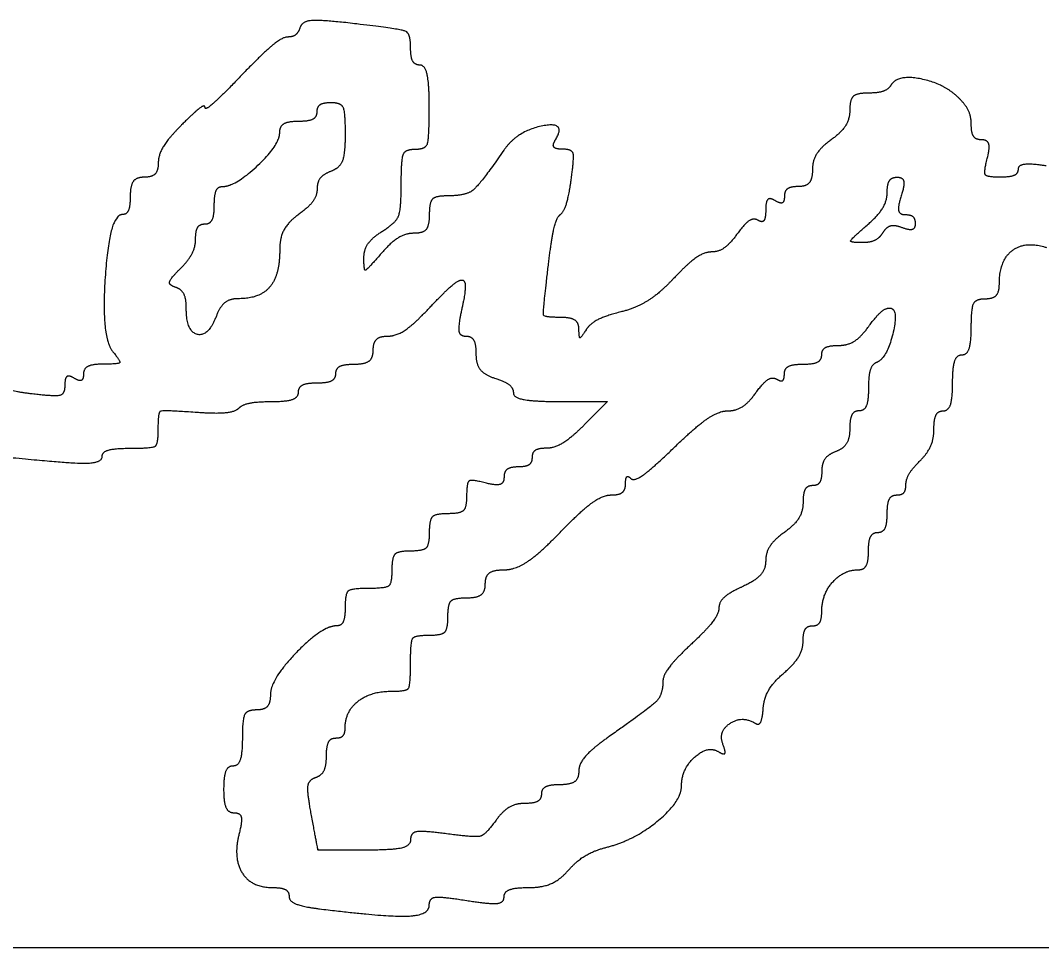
# Model space of a CAD drawing. Extents: x -3.3 to 34, y 0 to 56.8.
# Drawn here: x 26.5003 to 26.7625, y 8.9262 to 9.1643 of the extents above; entities that cross this region are included whole.
import ezdxf

# ---------------------------------------------------------------- set-up
doc = ezdxf.new("R2010")
doc.units = 0
doc.layers.add('SH_Data', color=7, linetype='Continuous')
doc.layers.add('SH_Major_Grid_Line', color=7, linetype='Continuous')

msp = doc.modelspace()

# ---------------------------------------------------------------- linework, layer by layer
at = {"layer": 'SH_Data'}
msp.add_line((24.52788, 8.92624), (28.02788, 8.92624), dxfattribs=at)
at = {"layer": 'SH_Major_Grid_Line'}
msp.add_line((26.57705, 8.93619), (26.57706, 8.93619), dxfattribs=at)
msp.add_lwpolyline([(26.63896, 9.06645), (26.65107, 9.06645), (26.64507, 9.06045)], dxfattribs=at)
for points in [[(26.58669, 9.16341), (26.5779, 9.16445), (26.57261, 9.16413), (26.57209, 9.16254)], [(26.60046, 9.15732), (26.60046, 9.16098), (26.59794, 9.16209), (26.58669, 9.16341)], [(26.57209, 9.16254), (26.57163, 9.16117), (26.57018, 9.16005), (26.56887, 9.16005)], [(26.56887, 9.16005), (26.56755, 9.16005), (26.56224, 9.15565), (26.55707, 9.15026)], [(26.60286, 9.15285), (26.60154, 9.15285), (26.60046, 9.15487), (26.60046, 9.15732)], [(26.60526, 9.14205), (26.60526, 9.14799), (26.60418, 9.15285), (26.60286, 9.15285)], [(26.55707, 9.15026), (26.55189, 9.14487), (26.54766, 9.14114), (26.54766, 9.14197)], [(26.72386, 9.14773), (26.72315, 9.14659), (26.72048, 9.14565), (26.71791, 9.14565)], [(26.74141, 9.14424), (26.73756, 9.14809), (26.72556, 9.15048), (26.72386, 9.14773)], [(26.71791, 9.14565), (26.71505, 9.14565), (26.71326, 9.14401), (26.71326, 9.14138)], [(26.54766, 9.14197), (26.54766, 9.1428), (26.54496, 9.14077), (26.54166, 9.13747)], [(26.57645, 9.14085), (26.57645, 9.14217), (26.57807, 9.14325), (26.58005, 9.14325)], [(26.58005, 9.14325), (26.58255, 9.14325), (26.58365, 9.14075), (26.58365, 9.13511)], [(26.74446, 9.13743), (26.74446, 9.1395), (26.74309, 9.14257), (26.74141, 9.14424)], [(26.57165, 9.13845), (26.57429, 9.13845), (26.57645, 9.13953), (26.57645, 9.14085)], [(26.60166, 9.13125), (26.60432, 9.13125), (26.60526, 9.13405), (26.60526, 9.14205)], [(26.71326, 9.14138), (26.71326, 9.13904), (26.7111, 9.13556), (26.70846, 9.13365)], [(26.54166, 9.13747), (26.53836, 9.13417), (26.53566, 9.1298), (26.53566, 9.12776)], [(26.56685, 9.13553), (26.56685, 9.13714), (26.56901, 9.13845), (26.57165, 9.13845)], [(26.63766, 9.13365), (26.64065, 9.1385), (26.62781, 9.1359), (26.62439, 9.13096)], [(26.74714, 9.13365), (26.74566, 9.13365), (26.74446, 9.13535), (26.74446, 9.13743)], [(26.55208, 9.12165), (26.55543, 9.12165), (26.56685, 9.13239), (26.56685, 9.13553)], [(26.58365, 9.13511), (26.58365, 9.13009), (26.58228, 9.12644), (26.58005, 9.12559)], [(26.6395, 9.13125), (26.63767, 9.13125), (26.63684, 9.13233), (26.63766, 9.13365)], [(26.70846, 9.13365), (26.70582, 9.13175), (26.70366, 9.12827), (26.70366, 9.12592)], [(26.74856, 9.12885), (26.74926, 9.13154), (26.74863, 9.13365), (26.74714, 9.13365)], [(26.59806, 9.12223), (26.59806, 9.12865), (26.59909, 9.13125), (26.60166, 9.13125)], [(26.62439, 9.13096), (26.61831, 9.1222), (26.61467, 9.11925), (26.60988, 9.11925)], [(26.64171, 9.12345), (26.64251, 9.12904), (26.64188, 9.13125), (26.6395, 9.13125)], [(26.53566, 9.12776), (26.53566, 9.12572), (26.53404, 9.12405), (26.53206, 9.12405)], [(26.75188, 9.12405), (26.74849, 9.12405), (26.74763, 9.12529), (26.74856, 9.12885)], [(26.76366, 9.12697), (26.7597, 9.12755), (26.75646, 9.12713), (26.75646, 9.12604)], [(26.53206, 9.12405), (26.53006, 9.12405), (26.52846, 9.12192), (26.52846, 9.11925)], [(26.58005, 9.12559), (26.57807, 9.12483), (26.57645, 9.12279), (26.57645, 9.12106)], [(26.70366, 9.12592), (26.70366, 9.12358), (26.70204, 9.12165), (26.70006, 9.12165)], [(26.72285, 9.12014), (26.72285, 9.12229), (26.72401, 9.12405), (26.72542, 9.12405)], [(26.72542, 9.12405), (26.72689, 9.12405), (26.72733, 9.12201), (26.72645, 9.11925)], [(26.75646, 9.12604), (26.75646, 9.12495), (26.7544, 9.12405), (26.75188, 9.12405)], [(26.55005, 9.11685), (26.55005, 9.11949), (26.55097, 9.12165), (26.55208, 9.12165)], [(26.59326, 9.11021), (26.59667, 9.11235), (26.59806, 9.11581), (26.59806, 9.12223)], [(26.63889, 9.11445), (26.63983, 9.11511), (26.6411, 9.11916), (26.64171, 9.12345)], [(26.70006, 9.12165), (26.69808, 9.12165), (26.69646, 9.12051), (26.69646, 9.11911)], [(26.52846, 9.11925), (26.52846, 9.11661), (26.52753, 9.11445), (26.5264, 9.11445)], [(26.57645, 9.12106), (26.57645, 9.11933), (26.57429, 9.11636), (26.57165, 9.11445)], [(26.60988, 9.11925), (26.60686, 9.11925), (26.60526, 9.1176), (26.60526, 9.11445)], [(26.69406, 9.11805), (26.69274, 9.11887), (26.69166, 9.11779), (26.69166, 9.11565)], [(26.69646, 9.11911), (26.69646, 9.11771), (26.69538, 9.11724), (26.69406, 9.11805)], [(26.71769, 9.11174), (26.72053, 9.1142), (26.72285, 9.11798), (26.72285, 9.12014)], [(26.72645, 9.11925), (26.72558, 9.1165), (26.72602, 9.11445), (26.72749, 9.11445)], [(26.54765, 9.11205), (26.54897, 9.11205), (26.55005, 9.11421), (26.55005, 9.11685)], [(26.5264, 9.11445), (26.52311, 9.11445), (26.52096, 9.08291), (26.524, 9.07924)], [(26.57165, 9.11445), (26.56901, 9.11255), (26.56685, 9.10846), (26.56685, 9.10535)], [(26.60526, 9.11445), (26.60526, 9.11161), (26.60366, 9.10965), (26.60134, 9.10965)], [(26.63574, 9.10065), (26.63654, 9.10758), (26.63796, 9.11379), (26.63889, 9.11445)], [(26.68969, 9.11298), (26.68861, 9.11365), (26.68622, 9.1121), (26.68436, 9.10953)], [(26.69166, 9.11565), (26.69166, 9.11352), (26.69077, 9.11232), (26.68969, 9.11298)], [(26.72749, 9.11445), (26.7289, 9.11445), (26.73005, 9.11341), (26.73005, 9.11213)], [(26.54525, 9.10828), (26.54525, 9.11036), (26.54633, 9.11205), (26.54765, 9.11205)], [(26.71635, 9.10725), (26.71332, 9.10725), (26.71361, 9.1082), (26.71769, 9.11174)], [(26.7267, 9.11109), (26.72485, 9.1118), (26.72263, 9.11123), (26.72176, 9.10982)], [(26.73005, 9.11213), (26.73005, 9.11085), (26.72854, 9.11038), (26.7267, 9.11109)], [(26.54133, 9.10059), (26.54349, 9.10275), (26.54525, 9.10621), (26.54525, 9.10828)], [(26.58846, 9.10327), (26.58846, 9.10544), (26.59062, 9.10856), (26.59326, 9.11021)], [(26.60134, 9.10965), (26.59918, 9.10965), (26.5954, 9.10733), (26.59294, 9.10449)], [(26.68436, 9.10953), (26.68251, 9.10696), (26.67951, 9.10485), (26.67769, 9.10485)], [(26.72176, 9.10982), (26.72088, 9.10841), (26.71845, 9.10725), (26.71635, 9.10725)], [(26.56685, 9.10535), (26.56685, 9.09884), (26.56173, 9.09285), (26.55615, 9.09285)], [(26.75166, 9.09663), (26.75166, 9.10266), (26.75825, 9.10777), (26.76379, 9.10601)], [(26.59294, 9.10449), (26.58927, 9.10026), (26.58846, 9.10004), (26.58846, 9.10327)], [(26.67769, 9.10485), (26.67587, 9.10485), (26.67152, 9.1018), (26.66802, 9.09806)], [(26.54013, 9.09576), (26.53835, 9.09636), (26.53876, 9.09802), (26.54133, 9.10059)], [(26.63897, 9.08805), (26.63473, 9.08805), (26.63442, 9.08926), (26.63574, 9.10065)], [(26.60526, 9.09045), (26.60896, 9.09441), (26.61271, 9.09765), (26.61361, 9.09765)], [(26.61361, 9.09765), (26.6145, 9.09765), (26.61452, 9.09441), (26.61365, 9.09045)], [(26.66802, 9.09806), (26.66452, 9.09432), (26.65843, 9.09045), (26.65448, 9.08947)], [(26.54285, 9.09045), (26.54285, 9.09287), (26.54163, 9.09526), (26.54013, 9.09576)], [(26.74806, 9.09285), (26.75004, 9.09285), (26.75166, 9.09455), (26.75166, 9.09663)], [(26.55615, 9.09285), (26.55403, 9.09285), (26.55152, 9.09086), (26.55058, 9.08842)], [(26.74446, 9.08565), (26.74446, 9.09045), (26.74566, 9.09285), (26.74806, 9.09285)], [(26.55058, 9.08842), (26.54845, 9.08296), (26.54285, 9.08444), (26.54285, 9.09045)], [(26.59469, 9.08325), (26.5968, 9.08325), (26.60156, 9.08649), (26.60526, 9.09045)], [(26.61365, 9.09045), (26.61266, 9.08592), (26.61303, 9.08325), (26.61466, 9.08325)], [(26.71805, 9.08565), (26.71996, 9.08829), (26.72238, 9.09045), (26.72343, 9.09045)], [(26.72343, 9.09045), (26.72588, 9.09045), (26.72279, 9.07752), (26.72008, 9.07645)], [(26.64369, 9.08505), (26.64367, 9.0867), (26.64155, 9.08805), (26.63897, 9.08805)], [(26.65448, 9.08947), (26.65053, 9.08848), (26.6465, 9.08641), (26.64552, 9.08486)], [(26.64552, 9.08486), (26.64419, 9.08278), (26.64372, 9.08282), (26.64369, 9.08505)], [(26.71032, 9.08085), (26.71267, 9.08085), (26.71615, 9.08301), (26.71805, 9.08565)], [(26.74206, 9.07845), (26.74338, 9.07845), (26.74446, 9.08169), (26.74446, 9.08565)], [(26.59086, 9.07965), (26.59086, 9.08163), (26.59258, 9.08325), (26.59469, 9.08325)], [(26.61466, 9.08325), (26.61609, 9.08325), (26.61725, 9.08117), (26.61725, 9.07862)], [(26.524, 9.07924), (26.52606, 9.07676), (26.52551, 9.07605), (26.52155, 9.07605)], [(26.58606, 9.07605), (26.58872, 9.07605), (26.59086, 9.07765), (26.59086, 9.07965)], [(26.70605, 9.07845), (26.70605, 9.07977), (26.70798, 9.08085), (26.71032, 9.08085)], [(26.61725, 9.07862), (26.61725, 9.07607), (26.61941, 9.07329), (26.62205, 9.07245)], [(26.70125, 9.07605), (26.70389, 9.07605), (26.70605, 9.07713), (26.70605, 9.07845)], [(26.73966, 9.07125), (26.73966, 9.07521), (26.74074, 9.07845), (26.74206, 9.07845)], [(26.52155, 9.07605), (26.51875, 9.07605), (26.51646, 9.07491), (26.51646, 9.07351)], [(26.58126, 9.07365), (26.58126, 9.07497), (26.58342, 9.07605), (26.58606, 9.07605)], [(26.69645, 9.07351), (26.69645, 9.07491), (26.69861, 9.07605), (26.70125, 9.07605)], [(26.72008, 9.07645), (26.71897, 9.07601), (26.71805, 9.07304), (26.71805, 9.06985)], [(26.50326, 9.0684), (26.49864, 9.06894), (26.49486, 9.07034), (26.49486, 9.07152)], [(26.51406, 9.07245), (26.51274, 9.07327), (26.51166, 9.07247), (26.51166, 9.07068)], [(26.51646, 9.07351), (26.51646, 9.07211), (26.51538, 9.07164), (26.51406, 9.07245)], [(26.57166, 9.06885), (26.57166, 9.07017), (26.57382, 9.07125), (26.57646, 9.07125)], [(26.57646, 9.07125), (26.5791, 9.07125), (26.58126, 9.07233), (26.58126, 9.07365)], [(26.62205, 9.07245), (26.62469, 9.07162), (26.62685, 9.06992), (26.62685, 9.06869)], [(26.68916, 9.06873), (26.69101, 9.0713), (26.69341, 9.07285), (26.69449, 9.07218)], [(26.69449, 9.07218), (26.69557, 9.07152), (26.69645, 9.07212), (26.69645, 9.07351)], [(26.73726, 9.06405), (26.73858, 9.06405), (26.73966, 9.06729), (26.73966, 9.07125)], [(26.51166, 9.07068), (26.51166, 9.06837), (26.50921, 9.0677), (26.50326, 9.0684)], [(26.56486, 9.06645), (26.5686, 9.06645), (26.57166, 9.06753), (26.57166, 9.06885)], [(26.62685, 9.06869), (26.62685, 9.06746), (26.6323, 9.06645), (26.63896, 9.06645)], [(26.68181, 9.06405), (26.684, 9.06405), (26.68731, 9.06616), (26.68916, 9.06873)], [(26.71805, 9.06985), (26.71805, 9.06666), (26.71697, 9.06405), (26.71565, 9.06405)], [(26.55635, 9.06475), (26.55729, 9.06569), (26.56112, 9.06645), (26.56486, 9.06645)], [(26.53566, 9.05944), (26.53566, 9.06376), (26.53692, 9.06433), (26.54515, 9.06374)], [(26.54515, 9.06374), (26.55038, 9.06336), (26.55542, 9.06382), (26.55635, 9.06475)], [(26.66815, 9.05465), (26.67347, 9.05982), (26.67962, 9.06405), (26.68181, 9.06405)], [(26.71565, 9.06405), (26.71433, 9.06405), (26.71325, 9.06201), (26.71325, 9.05951)], [(26.73486, 9.05943), (26.73486, 9.06197), (26.73594, 9.06405), (26.73726, 9.06405)], [(26.52846, 9.05445), (26.53414, 9.05445), (26.53566, 9.0555), (26.53566, 9.05944)], [(26.64507, 9.06045), (26.64177, 9.05715), (26.6374, 9.05445), (26.63536, 9.05445)], [(26.71325, 9.05951), (26.71325, 9.05701), (26.71163, 9.05435), (26.70965, 9.05359)], [(26.73126, 9.0512), (26.73324, 9.05318), (26.73486, 9.05688), (26.73486, 9.05943)], [(26.48335, 9.05352), (26.51028, 9.05076), (26.52126, 9.05044), (26.52126, 9.05241)], [(26.52126, 9.05241), (26.52126, 9.05353), (26.5245, 9.05445), (26.52846, 9.05445)], [(26.63536, 9.05445), (26.63332, 9.05445), (26.63165, 9.05337), (26.63165, 9.05205)], [(26.65706, 9.04665), (26.65783, 9.04588), (26.66282, 9.04948), (26.66815, 9.05465)], [(26.70965, 9.05359), (26.70767, 9.05283), (26.70605, 9.05055), (26.70605, 9.04853)], [(26.63165, 9.05205), (26.63165, 9.05073), (26.63003, 9.04965), (26.62805, 9.04965)], [(26.72766, 9.04503), (26.72766, 9.04644), (26.72928, 9.04922), (26.73126, 9.0512)], [(26.62805, 9.04965), (26.62607, 9.04965), (26.62445, 9.04845), (26.62445, 9.04697)], [(26.70605, 9.04853), (26.70605, 9.04651), (26.70497, 9.04485), (26.70365, 9.04485)], [(26.61965, 9.04555), (26.61609, 9.04648), (26.61485, 9.04562), (26.61485, 9.04223)], [(26.62445, 9.04697), (26.62445, 9.04548), (26.62234, 9.04485), (26.61965, 9.04555)], [(26.65187, 9.04245), (26.65395, 9.04245), (26.65565, 9.04371), (26.65565, 9.04525)], [(26.65565, 9.04525), (26.65565, 9.04679), (26.65629, 9.04742), (26.65706, 9.04665)], [(26.63885, 9.03285), (26.64393, 9.03813), (26.64978, 9.04245), (26.65187, 9.04245)], [(26.70365, 9.04485), (26.70233, 9.04485), (26.70125, 9.04293), (26.70125, 9.04058)], [(26.72286, 9.03765), (26.72286, 9.04029), (26.72394, 9.04245), (26.72526, 9.04245)], [(26.72526, 9.04245), (26.72658, 9.04245), (26.72766, 9.04361), (26.72766, 9.04503)], [(26.61485, 9.04223), (26.61485, 9.03925), (26.61318, 9.03765), (26.61005, 9.03765)], [(26.70125, 9.04058), (26.70125, 9.03824), (26.69909, 9.03476), (26.69645, 9.03285)], [(26.61005, 9.03765), (26.60685, 9.03765), (26.60525, 9.03605), (26.60525, 9.03285)], [(26.72046, 9.03285), (26.72178, 9.03285), (26.72286, 9.03501), (26.72286, 9.03765)], [(26.60525, 9.03285), (26.60525, 9.02965), (26.60365, 9.02805), (26.60045, 9.02805)], [(26.62464, 9.02325), (26.62739, 9.02325), (26.63378, 9.02757), (26.63885, 9.03285)], [(26.69645, 9.03285), (26.69381, 9.03095), (26.69165, 9.02765), (26.69165, 9.02551)], [(26.71806, 9.02805), (26.71806, 9.03069), (26.71914, 9.03285), (26.72046, 9.03285)], [(26.60045, 9.02805), (26.59725, 9.02805), (26.59565, 9.02645), (26.59565, 9.02325)], [(26.71548, 9.02325), (26.7169, 9.02325), (26.71806, 9.02541), (26.71806, 9.02805)], [(26.69165, 9.02551), (26.69165, 9.02337), (26.68895, 9.02039), (26.68565, 9.01889)], [(26.59565, 9.02325), (26.59565, 9.01973), (26.59405, 9.01845), (26.58965, 9.01845)], [(26.61965, 9.01965), (26.61965, 9.0217), (26.62181, 9.02325), (26.62464, 9.02325)], [(26.70606, 9.01263), (26.70606, 9.01694), (26.71166, 9.02325), (26.71548, 9.02325)], [(26.61485, 9.01605), (26.61752, 9.01605), (26.61965, 9.01765), (26.61965, 9.01965)], [(26.68565, 9.01889), (26.68235, 9.01739), (26.67965, 9.01495), (26.67965, 9.01347)], [(26.58965, 9.01845), (26.58525, 9.01845), (26.58365, 9.01717), (26.58365, 9.01365)], [(26.58365, 9.01365), (26.58365, 9.01101), (26.58269, 9.00885), (26.58151, 9.00885)], [(26.61005, 9.01125), (26.61005, 9.01445), (26.61165, 9.01605), (26.61485, 9.01605)], [(26.60525, 9.00645), (26.60845, 9.00645), (26.61005, 9.00805), (26.61005, 9.01125)], [(26.67965, 9.01347), (26.67965, 9.01199), (26.67641, 9.00775), (26.67245, 9.00405)], [(26.70366, 9.00885), (26.70498, 9.00885), (26.70606, 9.01055), (26.70606, 9.01263)], [(26.58151, 9.00885), (26.5777, 9.00885), (26.56445, 8.99505), (26.56445, 8.99109)], [(26.70126, 9.00494), (26.70126, 9.00709), (26.70234, 9.00885), (26.70366, 9.00885)], [(26.60045, 8.99925), (26.60045, 9.00485), (26.60152, 9.00645), (26.60525, 9.00645)], [(26.67245, 9.00405), (26.66849, 9.00036), (26.66525, 8.99606), (26.66525, 8.99452)], [(26.69632, 8.99674), (26.69904, 8.99909), (26.70126, 9.00278), (26.70126, 9.00494)], [(26.59548, 8.99205), (26.59941, 8.99205), (26.60045, 8.99357), (26.60045, 8.99925)], [(26.69102, 8.98762), (26.69122, 8.99028), (26.69361, 8.99438), (26.69632, 8.99674)], [(26.66525, 8.99452), (26.66525, 8.99117), (26.66194, 8.98779), (26.65145, 8.98041)], [(26.56445, 8.99109), (26.56445, 8.98898), (26.56283, 8.98725), (26.56085, 8.98725)], [(26.58365, 8.98263), (26.58365, 8.98686), (26.59017, 8.99205), (26.59548, 8.99205)], [(26.68897, 8.98383), (26.6899, 8.98326), (26.69082, 8.98496), (26.69102, 8.98762)], [(26.56085, 8.98725), (26.55845, 8.98725), (26.55725, 8.98485), (26.55725, 8.98005)], [(26.68069, 8.97842), (26.6794, 8.98178), (26.68567, 8.98587), (26.68897, 8.98383)], [(26.58125, 8.98005), (26.58257, 8.98005), (26.58365, 8.98121), (26.58365, 8.98263)], [(26.55725, 8.98005), (26.55725, 8.97609), (26.55617, 8.97285), (26.55485, 8.97285)], [(26.57885, 8.97545), (26.57885, 8.97798), (26.57993, 8.98005), (26.58125, 8.98005)], [(26.65145, 8.98041), (26.64716, 8.9774), (26.64365, 8.97338), (26.64365, 8.97149)], [(26.67006, 8.96791), (26.67006, 8.97213), (26.67682, 8.97821), (26.67961, 8.97648)], [(26.67961, 8.97648), (26.68094, 8.97566), (26.68142, 8.97651), (26.68069, 8.97842)], [(26.5761, 8.96994), (26.57761, 8.97044), (26.57885, 8.97292), (26.57885, 8.97545)], [(26.55485, 8.97285), (26.55353, 8.97285), (26.55245, 8.97015), (26.55245, 8.96685)], [(26.57501, 8.96014), (26.5739, 8.96603), (26.57427, 8.96933), (26.5761, 8.96994)], [(26.64365, 8.97149), (26.64365, 8.9696), (26.64149, 8.96805), (26.63885, 8.96805)], [(26.55245, 8.96685), (26.55245, 8.96355), (26.55366, 8.96085), (26.55513, 8.96085)], [(26.63885, 8.96805), (26.63621, 8.96805), (26.63405, 8.96697), (26.63405, 8.96565)], [(26.65086, 8.95201), (26.65799, 8.95382), (26.67006, 8.96381), (26.67006, 8.96791)], [(26.63405, 8.96565), (26.63405, 8.96433), (26.63213, 8.96325), (26.62978, 8.96325)], [(26.62978, 8.96325), (26.62744, 8.96325), (26.62405, 8.96122), (26.62225, 8.95873)], [(26.55513, 8.96085), (26.55668, 8.96085), (26.55725, 8.95871), (26.55649, 8.95578)], [(26.58856, 8.95125), (26.57675, 8.95125), (26.57666, 8.95131), (26.57501, 8.96014)], [(26.62225, 8.95873), (26.6197, 8.95518), (26.61698, 8.95447), (26.60972, 8.95544)], [(26.60972, 8.95544), (26.60369, 8.95625), (26.60045, 8.95574), (26.60045, 8.95397)], [(26.55649, 8.95578), (26.55481, 8.94938), (26.55949, 8.94165), (26.56503, 8.94165)], [(26.60045, 8.95397), (26.60045, 8.95231), (26.59581, 8.95125), (26.58856, 8.95125)], [(26.64097, 8.94607), (26.64311, 8.9485), (26.64756, 8.95117), (26.65086, 8.95201)], [(26.63077, 8.94165), (26.63425, 8.94165), (26.63884, 8.94364), (26.64097, 8.94607)], [(26.56503, 8.94165), (26.56735, 8.94165), (26.56925, 8.94064), (26.56925, 8.93941)], [(26.62446, 8.93923), (26.62446, 8.94056), (26.6273, 8.94165), (26.63077, 8.94165)], [(26.56925, 8.93941), (26.56925, 8.93817), (26.57276, 8.93672), (26.57705, 8.93619)], [(26.60526, 8.93716), (26.60526, 8.93897), (26.60842, 8.93936), (26.61486, 8.93833)], [(26.61486, 8.93833), (26.62074, 8.93739), (26.62446, 8.93774), (26.62446, 8.93923)], [(26.57706, 8.93619), (26.59383, 8.93411), (26.60526, 8.9345), (26.60526, 8.93716)]]:
    msp.add_open_spline(points, degree=2, dxfattribs=at)

doc.saveas('drawing.dxf')
